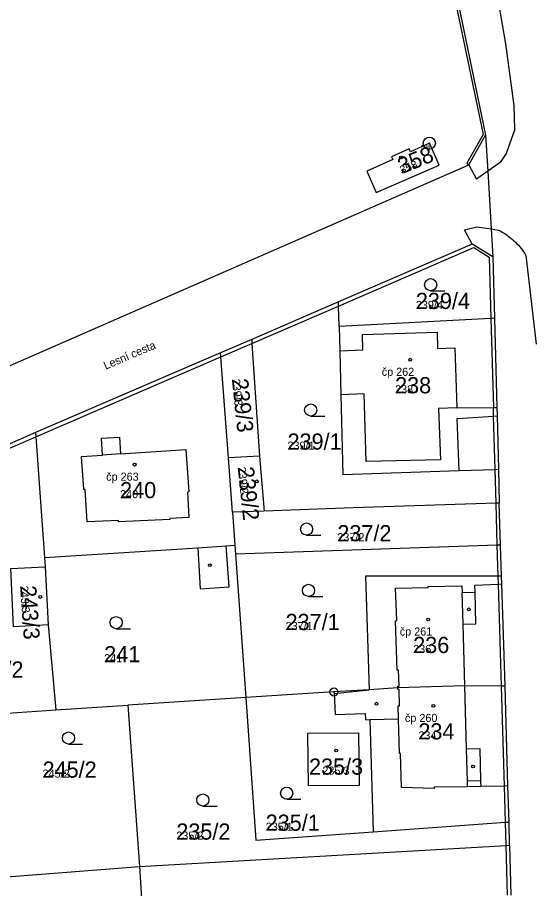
# Model space of a CAD drawing. Extents: x -763628 to -761565, y -976033 to -973833.
# Drawn here: x -762376.3 to -762312.8, y -974511.2 to -974403.6 of the extents above; entities that cross this region are included whole.
import ezdxf

# ---------------------------------------------------------------- set-up
doc = ezdxf.new("R2010")
doc.units = 0
for name, color, linetype in [('KN_cisla parcel 1000', 7, 'Continuous'), ('KN_cisla parcel 500', 7, 'Continuous'), ('KN_cisla popisna 500', 7, 'Continuous'), ('KN_hranice parcel', 7, 'Continuous'), ('KN_popisy', 7, 'Continuous'), ('KN_vnitrni kresba parcel', 7, 'Continuous'), ('KN_znacky bodu BP', 7, 'Continuous'), ('KN_znacky budov', 7, 'Continuous'), ('KN_znacky kultur', 7, 'Continuous')]:
    doc.layers.add(name, color=color, linetype=linetype)

msp = doc.modelspace()

# ---------------------------------------------------------------- linework, layer by layer
at = {"layer": 'KN_hranice parcel'}
for p, q in [((-762317.54, -974433.12), (-762317.34, -974440.72)), ((-762336.63, -974438.71), (-762347.37, -974443.35)), ((-762317.79, -974440.74), (-762336.56, -974441.76)), ((-762317.34, -974440.72), (-762317.79, -974440.74)), ((-762317.34, -974440.72), (-762317.06, -974451.76)), ((-762347.37, -974443.35), (-762351.22, -974445.01)), ((-762347.37, -974443.35), (-762347.34, -974443.84)), ((-762347.34, -974443.84), (-762346.39, -974457.75)), ((-762351.22, -974445.01), (-762374.1, -974454.86)), ((-762351.18, -974445.5), (-762351.22, -974445.01)), ((-762350.24, -974457.98), (-762351.18, -974445.5)), ((-762374.1, -974454.86), (-762382.26, -974458.4)), ((-762346.39, -974457.75), (-762350.24, -974457.98)), ((-762346.39, -974457.75), (-762345.83, -974464.54)), ((-762349.74, -974464.68), (-762350.24, -974457.98)), ((-762316.86, -974459.39), (-762316.75, -974463.56)), ((-762316.59, -974468.75), (-762316.75, -974463.56)), ((-762345.83, -974464.54), (-762349.74, -974464.68)), ((-762349.74, -974464.68), (-762349.45, -974468.78)), ((-762349.45, -974468.78), (-762349.37, -974469.87)), ((-762316.46, -974472.58), (-762316.59, -974468.75)), ((-762372.98, -974470.29), (-762372.89, -974471.44)), ((-762349.37, -974469.87), (-762348.1, -974487.59)), ((-762372.89, -974471.44), (-762372.53, -974478.59)), ((-762372.53, -974478.59), (-762371.6, -974489.12)), ((-762332.86, -974486.63), (-762337.2, -974486.9)), ((-762348.1, -974487.59), (-762362.67, -974488.53)), ((-762337.2, -974486.9), (-762348.1, -974487.59)), ((-762371.6, -974489.12), (-762362.67, -974488.53)), ((-762362.67, -974488.53), (-762361.25, -974508.46)), ((-762377.57, -974489.5), (-762371.6, -974489.12)), ((-762315.48, -974505.83), (-762315.55, -974502.97)), ((-762315.48, -974505.83), (-762315.31, -974512)), ((-762377.64, -974509.75), (-762361.25, -974508.46)), ((-762361.25, -974508.46), (-762359.88, -974528.4))]:
    msp.add_line(p, q, dxfattribs=at)
for points in [[(-762349.42, -974267.56), (-762338.17, -974322.88), (-762337.78, -974324.78), (-762318.45, -974418.09)], [(-762391.14, -974452.62), (-762320.54, -974421.78), (-762318.45, -974418.09)], [(-762318.45, -974418.09), (-762318.18, -974422.56), (-762317.75, -974429.69), (-762317.54, -974433.12)], [(-762329.93, -974421.12), (-762333.14, -974422.56), (-762331.99, -974425.19), (-762324.18, -974421.79), (-762325.4, -974419.08), (-762327.75, -974420.14), (-762327.91, -974419.77), (-762330.09, -974420.76), (-762329.93, -974421.12)], [(-762317.54, -974433.12), (-762320.09, -974431.57), (-762336.63, -974438.71)], [(-762336.56, -974441.76), (-762336.62, -974439.21), (-762336.63, -974438.71)], [(-762336.56, -974441.76), (-762336.48, -974444.76), (-762336.34, -974450.18), (-762336.11, -974460.03), (-762321.73, -974459.55), (-762317.27, -974459.4), (-762316.86, -974459.39)], [(-762317.06, -974451.76), (-762317.03, -974452.79), (-762316.86, -974459.39)], [(-762374.1, -974454.86), (-762374.06, -974455.39), (-762372.98, -974470.29)], [(-762316.75, -974463.56), (-762317.15, -974463.57), (-762334.84, -974464.15), (-762345.83, -974464.54)], [(-762372.98, -974470.29), (-762354.04, -974469.08), (-762353.76, -974474.17), (-762350.16, -974473.9), (-762350.54, -974468.86), (-762349.45, -974468.78)], [(-762316.59, -974468.75), (-762317, -974468.76), (-762349.37, -974469.87)], [(-762372.53, -974478.59), (-762376.81, -974478.86), (-762377.16, -974471.65), (-762372.89, -974471.44)], [(-762316.46, -974472.58), (-762316.89, -974472.58), (-762333.28, -974472.61), (-762332.86, -974486.63)], [(-762316.02, -974486.2), (-762316.43, -974473.55), (-762316.46, -974472.58)], [(-762316.02, -974486.2), (-762316.49, -974486.2), (-762321.02, -974486.16), (-762329.29, -974486.4), (-762332.86, -974486.63)], [(-762315.55, -974502.97), (-762315.68, -974498.52), (-762316.02, -974486.2)], [(-762348.1, -974487.59), (-762346.84, -974505.21), (-762332.33, -974504.17)], [(-762337.2, -974486.9), (-762337.19, -974487.1), (-762337.04, -974489.67), (-762333.32, -974489.58), (-762333.3, -974490.33), (-762332.75, -974490.32), (-762332.33, -974504.17)], [(-762340.41, -974491.99), (-762334.15, -974491.95), (-762334.1, -974498.44), (-762340.33, -974498.48), (-762340.41, -974491.99)], [(-762332.33, -974504.17), (-762316, -974503), (-762315.55, -974502.97)], [(-762361.25, -974508.46), (-762315.92, -974505.86), (-762315.48, -974505.83)]]:
    msp.add_lwpolyline(points, dxfattribs=at)
at = {"layer": 'KN_vnitrni kresba parcel'}
for p, q in [((-762338.07, -974324.84), (-762318.76, -974418.03)), ((-762315.94, -974406.8), (-762317.12, -974399.92)), ((-762314.9, -974414.43), (-762315.94, -974406.8)), ((-762314.83, -974417.35), (-762314.9, -974414.43)), ((-762314.83, -974417.35), (-762315.89, -974420.38)), ((-762318.76, -974418.03), (-762320.75, -974421.54)), ((-762315.89, -974420.38), (-762316.63, -974421.46)), ((-762320.75, -974421.54), (-762320.54, -974421.78)), ((-762320.54, -974421.78), (-762319.58, -974423.55)), ((-762316.63, -974421.46), (-762318.18, -974422.56)), ((-762318.18, -974422.56), (-762319.58, -974423.55)), ((-762321.04, -974429.81), (-762319.51, -974429.44)), ((-762319.51, -974429.44), (-762317.75, -974429.69)), ((-762317.75, -974429.69), (-762316.84, -974429.82)), ((-762320.09, -974431.57), (-762321.04, -974429.81)), ((-762336.62, -974439.21), (-762319.9, -974431.99)), ((-762319.9, -974431.99), (-762317.99, -974433.19)), ((-762313.46, -974432.95), (-762312.18, -974443.93)), ((-762317.99, -974433.19), (-762317.79, -974440.74)), ((-762347.34, -974443.84), (-762336.62, -974439.21)), ((-762317.79, -974440.74), (-762317.49, -974451.76)), ((-762333.65, -974442.73), (-762324.43, -974442.44)), ((-762324.43, -974442.44), (-762324.39, -974444.45)), ((-762333.62, -974444.61), (-762333.65, -974442.73)), ((-762351.18, -974445.5), (-762347.34, -974443.84)), ((-762336.48, -974444.76), (-762333.62, -974444.61)), ((-762324.39, -974444.45), (-762322.27, -974444.36)), ((-762322.27, -974444.36), (-762322.01, -974451.79)), ((-762374.06, -974455.39), (-762351.18, -974445.5)), ((-762333.47, -974450.06), (-762336.34, -974450.18)), ((-762333.21, -974458.42), (-762333.47, -974450.06)), ((-762322.01, -974451.79), (-762324.29, -974451.89)), ((-762324.29, -974451.89), (-762324.04, -974458.21)), ((-762322.01, -974451.79), (-762317.49, -974451.76)), ((-762317.49, -974451.76), (-762317.06, -974451.76)), ((-762317.46, -974452.82), (-762317.49, -974451.76)), ((-762321.96, -974453.1), (-762317.46, -974452.82)), ((-762321.73, -974459.55), (-762321.96, -974453.1)), ((-762317.46, -974452.82), (-762317.03, -974452.79)), ((-762317.27, -974459.4), (-762317.46, -974452.82)), ((-762382.22, -974458.92), (-762374.06, -974455.39)), ((-762365.93, -974455.55), (-762363.73, -974455.4)), ((-762365.8, -974457.63), (-762365.93, -974455.55)), ((-762363.73, -974455.4), (-762363.59, -974457.48)), ((-762368.41, -974457.8), (-762365.8, -974457.63)), ((-762363.59, -974457.48), (-762365.8, -974457.63)), ((-762363.59, -974457.48), (-762355.53, -974456.94)), ((-762355.53, -974456.94), (-762355.15, -974462.19)), ((-762368.13, -974461.9), (-762368.41, -974457.8)), ((-762324.04, -974458.21), (-762333.21, -974458.42)), ((-762317.15, -974463.57), (-762317.27, -974459.4)), ((-762367.98, -974461.89), (-762368.13, -974461.9)), ((-762367.7, -974465.89), (-762367.98, -974461.89)), ((-762355.15, -974462.19), (-762355.3, -974462.2)), ((-762355.3, -974462.2), (-762355.16, -974465.36)), ((-762317, -974468.76), (-762317.15, -974463.57)), ((-762363.82, -974465.73), (-762367.7, -974465.89)), ((-762357.49, -974465.61), (-762363.82, -974465.88)), ((-762363.82, -974465.88), (-762363.82, -974465.73)), ((-762355.16, -974465.36), (-762357.5, -974465.46)), ((-762357.5, -974465.46), (-762357.49, -974465.61)), ((-762354.04, -974469.08), (-762350.54, -974468.86)), ((-762316.89, -974472.58), (-762317, -974468.76)), ((-762316.86, -974473.57), (-762316.89, -974472.58)), ((-762325.54, -974473.85), (-762321.38, -974473.77)), ((-762325.54, -974474), (-762325.54, -974473.85)), ((-762321.38, -974473.77), (-762321.35, -974474.62)), ((-762319.76, -974473.71), (-762316.86, -974473.57)), ((-762319.74, -974474.57), (-762319.76, -974473.71)), ((-762316.86, -974473.57), (-762316.43, -974473.55)), ((-762316.49, -974486.2), (-762316.86, -974473.57)), ((-762329.57, -974474.09), (-762325.54, -974474)), ((-762329.43, -974478.09), (-762329.57, -974474.09)), ((-762321.35, -974474.62), (-762319.74, -974474.57)), ((-762321.24, -974478.51), (-762321.35, -974474.62)), ((-762319.66, -974478.47), (-762319.74, -974474.57)), ((-762329.58, -974478.1), (-762329.43, -974478.09)), ((-762329.37, -974484.2), (-762329.58, -974478.1)), ((-762321.24, -974478.51), (-762319.66, -974478.47)), ((-762321.02, -974486.16), (-762321.24, -974478.51)), ((-762329.22, -974484.2), (-762329.37, -974484.2)), ((-762329.15, -974486.2), (-762329.22, -974484.2)), ((-762337.19, -974487.1), (-762332.86, -974486.63)), ((-762329.29, -974486.4), (-762329.3, -974486.2)), ((-762329.3, -974486.2), (-762329.15, -974486.2)), ((-762329.29, -974486.61), (-762329.29, -974486.4)), ((-762329.14, -974486.61), (-762329.29, -974486.61)), ((-762329.09, -974488.61), (-762329.14, -974486.61)), ((-762320.8, -974493.94), (-762321.02, -974486.16)), ((-762316.13, -974498.53), (-762316.49, -974486.2)), ((-762329.24, -974488.61), (-762329.09, -974488.61)), ((-762329.2, -974490.24), (-762329.24, -974488.61)), ((-762332.75, -974490.32), (-762329.2, -974490.24)), ((-762329.1, -974494.5), (-762329.2, -974490.24)), ((-762320.8, -974493.94), (-762319.15, -974493.9)), ((-762320.69, -974497.92), (-762320.8, -974493.94)), ((-762319.15, -974493.9), (-762319.07, -974497.87)), ((-762328.95, -974494.5), (-762329.1, -974494.5)), ((-762328.85, -974498.72), (-762328.95, -974494.5)), ((-762320.67, -974498.61), (-762324.82, -974498.67)), ((-762319.07, -974497.87), (-762320.69, -974497.92)), ((-762320.67, -974498.61), (-762320.69, -974497.92)), ((-762319.05, -974498.58), (-762320.67, -974498.61)), ((-762319.07, -974497.87), (-762319.05, -974498.58)), ((-762316.13, -974498.53), (-762319.05, -974498.58)), ((-762315.68, -974498.52), (-762316.13, -974498.53)), ((-762316, -974503), (-762316.13, -974498.53)), ((-762324.82, -974498.82), (-762328.85, -974498.72)), ((-762324.82, -974498.67), (-762324.82, -974498.82)), ((-762315.92, -974505.86), (-762316, -974503)), ((-762315.74, -974512.02), (-762315.92, -974505.86))]:
    msp.add_line(p, q, dxfattribs=at)
msp.add_lwpolyline([(-762316.84, -974429.82), (-762316.61, -974429.94), (-762316.39, -974430.07), (-762316.17, -974430.21), (-762315.95, -974430.35), (-762315.74, -974430.5), (-762315.53, -974430.65), (-762315.33, -974430.81), (-762315.13, -974430.98), (-762314.94, -974431.15), (-762314.75, -974431.33), (-762314.57, -974431.52), (-762314.39, -974431.71), (-762314.22, -974431.9), (-762314.06, -974432.1), (-762313.9, -974432.31), (-762313.74, -974432.52), (-762313.6, -974432.73), (-762313.46, -974432.95)], dxfattribs=at)
at = {"layer": 'KN_znacky bodu BP'}
for centre, radius in [((-762325.4, -974419.08), 0.75), ((-762325.4, -974419.08), 0.03), ((-762337.2, -974486.9), 0.5), ((-762337.2, -974486.9), 0.0303)]:
    msp.add_circle(centre, radius, dxfattribs=at)
at = {"layer": 'KN_znacky budov'}
for centre in [(-762328.91, -974420.87), (-762327.77, -974445.85), (-762361.84, -974458.81), (-762346.74, -974460.88), (-762352.55, -974471.24), (-762373.51, -974475.16), (-762320.53, -974476.7), (-762325.54, -974477.94), (-762331.94, -974488.35), (-762324.9, -974488.62), (-762336.93, -974494.14), (-762320, -974496.11)]:
    msp.add_circle(centre, 0.175, dxfattribs=at)
at = {"layer": 'KN_znacky kultur'}
for p, q in [((-762325.24, -974437.33), (-762323.49, -974437.33)), ((-762340.07, -974452.81), (-762338.32, -974452.81)), ((-762340.58, -974467.52), (-762338.83, -974467.52)), ((-762340.34, -974475.1), (-762338.59, -974475.1)), ((-762364.12, -974479.08), (-762362.37, -974479.08)), ((-762370.02, -974493.34), (-762368.27, -974493.34)), ((-762343.04, -974500.15), (-762341.29, -974500.15)), ((-762353.4, -974501), (-762351.65, -974501))]:
    msp.add_line(p, q, dxfattribs=at)
for centre in [(-762325.24, -974436.58), (-762340.07, -974452.06), (-762340.58, -974466.77), (-762340.34, -974474.35), (-762364.12, -974478.33), (-762370.02, -974492.59), (-762343.04, -974499.4), (-762353.4, -974500.25)]:
    msp.add_circle(centre, 0.75, dxfattribs=at)

# ---------------------------------------------------------------- texts
at = {"layer": 'KN_cisla parcel 1000'}
for s, rotation, p in [('358', 22, (-762328.82, -974422.93)), ('239/3', 276, (-762349.82, -974448.26)), ('239/2', 276, (-762349.1, -974459.15)), ('243/3', 274, (-762376.01, -974473.81))]:
    msp.add_text(s, height=2, rotation=rotation, dxfattribs=at).set_placement(p)
for s, p in [('239/4', (-762327.07, -974439.58)), ('238', (-762329.64, -974450)), ('239/1', (-762342.94, -974456.96)), ('240', (-762363.64, -974462.96)), ('237/2', (-762336.78, -974468.28)), ('237/1', (-762343.18, -974479.25)), ('236', (-762327.4, -974482.09)), ('241', (-762365.61, -974483.23)), ('243/2', (-762382.28, -974485.13)), ('234', (-762326.76, -974492.77)), ('245/2', (-762373.23, -974497.49)), ('235/3', (-762340.28, -974497.12)), ('235/1', (-762345.64, -974504.05)), ('235/2', (-762356.69, -974505.15))]:
    msp.add_text(s, height=2, dxfattribs=at).set_placement(p)
at = {"layer": 'KN_cisla parcel 500'}
for s, rotation, p in [('358', 22, (-762328.82, -974422.93)), ('239/3', 276, (-762349.82, -974448.26)), ('239/2', 276, (-762349.1, -974459.15)), ('243/3', 274, (-762376.01, -974473.81))]:
    msp.add_text(s, height=1, rotation=rotation, dxfattribs=at).set_placement(p)
for s, p in [('239/4', (-762327.07, -974439.58)), ('238', (-762329.64, -974450)), ('239/1', (-762342.94, -974456.96)), ('240', (-762363.64, -974462.96)), ('237/2', (-762336.78, -974468.28)), ('237/1', (-762343.18, -974479.25)), ('236', (-762327.4, -974482.09)), ('241', (-762365.61, -974483.23)), ('234', (-762326.76, -974492.77)), ('245/2', (-762373.23, -974497.49)), ('235/3', (-762338.63, -974497.12)), ('235/1', (-762345.64, -974504.05)), ('235/2', (-762356.69, -974505.15))]:
    msp.add_text(s, height=1, dxfattribs=at).set_placement(p)
at = {"layer": 'KN_cisla popisna 500'}
for s, p in [('čp 262', (-762331.29, -974447.84)), ('čp 263', (-762365.36, -974460.8)), ('čp 261', (-762329.06, -974479.93)), ('čp 260', (-762328.42, -974490.61))]:
    msp.add_text(s, height=1, dxfattribs=at).set_placement(p)
at = {"layer": 'KN_popisy'}
msp.add_text('Lesní cesta', height=1, rotation=23, dxfattribs=at).set_placement((-762365.43, -974447.09))
at = {"layer": 'KN_znacky bodu BP'}
msp.add_text('528', height=0.5, dxfattribs=at).set_placement((-762326.45, -974419.83))

doc.saveas('drawing.dxf')
